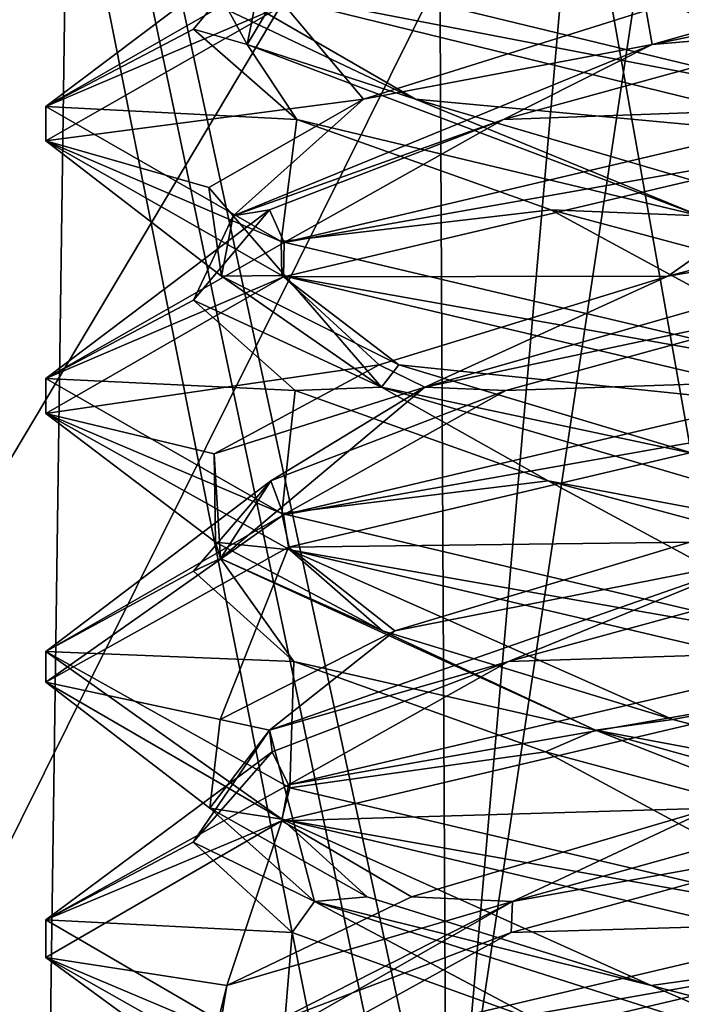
# Model space of a CAD drawing. Header units: millimetres. Extents: x -18.9 to 18.9, y -8.8 to 59.9.
# Tile 350 of 463: x -1.5 to -0.3, y 34.8 to 36.7. Entities that reach past the tile are written whole.
import ezdxf

# ---------------------------------------------------------------- set-up
doc = ezdxf.new("R2010")
doc.units = ezdxf.units.MM
doc.header["$LTSCALE"] = 65.185185
for name, color, linetype in [('1', 7, 'CONTINUOUS'), ('20', 7, 'CONTINUOUS'), ('3133', 7, 'CONTINUOUS'), ('3199', 7, 'CONTINUOUS'), ('3200', 7, 'CONTINUOUS'), ('3201', 7, 'CONTINUOUS'), ('3202', 7, 'CONTINUOUS'), ('3203', 7, 'CONTINUOUS'), ('3204', 7, 'CONTINUOUS'), ('3205', 7, 'CONTINUOUS'), ('3206', 7, 'CONTINUOUS'), ('3207', 7, 'CONTINUOUS'), ('3208', 7, 'CONTINUOUS'), ('3209', 7, 'CONTINUOUS'), ('3210', 7, 'CONTINUOUS'), ('461', 7, 'CONTINUOUS'), ('527', 7, 'CONTINUOUS'), ('532', 7, 'CONTINUOUS'), ('831', 7, 'CONTINUOUS')]:
    doc.layers.add(name, color=color, linetype=linetype)

msp = doc.modelspace()

# ---------------------------------------------------------------- linework, layer by layer
at = {"layer": '1', "color": 7, "linetype": 'Continuous'}
for points in [[(-0.7633, 34.4, -17.3832), (-5.1701, 34.4, -16.6141), (-0.8483, 50.9109, -17.3793), (-0.7633, 34.4, -17.3832)], [(-0.8483, 50.9109, -17.3793), (-5.1701, 34.4, -16.6141), (-3.6937, 50.9106, -17.0034), (-0.8483, 50.9109, -17.3793)], [(1.7202, 50.9108, -17.3148), (-0.7633, 34.4, -17.3832), (-0.8483, 50.9109, -17.3793), (1.7202, 50.9108, -17.3148)], [(3.694, 34.4, -17.0034), (-0.7633, 34.4, -17.3832), (1.7202, 50.9108, -17.3148), (3.694, 34.4, -17.0034)], [(-3.8845, 32.6, 16.9605), (-0.5737, 32.6, 17.3906), (-2.778, 43.6898, 17.1768), (-3.8845, 32.6, 16.9605)], [(-2.778, 43.6898, 17.1768), (-0.5737, 32.6, 17.3906), (0.833, 43.5761, 17.38), (-2.778, 43.6898, 17.1768)], [(-0.5737, 32.6, 17.3906), (2.7607, 32.6, 17.1796), (0.833, 43.5761, 17.38), (-0.5737, 32.6, 17.3906)]]:
    msp.add_3dface(points, dxfattribs=at)
at = {"layer": '20', "color": 7, "linetype": 'Continuous'}
for points in [[(-2.7681, 37.9345, -14.8684), (-2.8526, 34.593, -14.9536), (-1.3992, 41.407, -15.9712), (-2.7681, 37.9345, -14.8684)], [(-1.3992, 41.407, -15.9712), (-2.8526, 34.593, -14.9536), (-1.494, 34.593, -16.1898), (-1.3992, 41.407, -15.9712)], [(0.3118, 34.593, -16.526), (-1.3992, 41.407, -15.9712), (-1.494, 34.593, -16.1898), (0.3118, 34.593, -16.526)], [(0.3206, 41.407, -16.286), (-1.3992, 41.407, -15.9712), (0.3118, 34.593, -16.526), (0.3206, 41.407, -16.286)]]:
    msp.add_3dface(points, dxfattribs=at)
at = {"layer": '3133', "color": 7, "linetype": 'Continuous'}
for points in [[(-1.1582, 36.7808, -14.2532), (0, 36.5, -14.8), (-1.196, 36.7312, -14.2053), (-1.1582, 36.7808, -14.2532)], [(-1.5, 36.4999, -13.3004), (-1.0616, 36.6872, -12.2403), (-1.067, 36.7481, -12.2457), (-1.5, 36.4999, -13.3004)], [(-1.196, 36.7312, -14.2053), (0, 36.5, -14.8), (0, 36.4375, -14.8), (-1.196, 36.7312, -14.2053)], [(-1.5, 36.437, -13.3023), (-1.0616, 36.6872, -12.2403), (-1.5, 36.4999, -13.3004), (-1.5, 36.437, -13.3023)], [(-1.067, 36.2519, -14.3543), (-1.5, 36.437, -13.3023), (-1.5, 36.4999, -13.3004), (-1.067, 36.2519, -14.3543)], [(0, 36.4375, -11.8), (0, 36.5, -11.8), (-1.0616, 36.2497, -12.2403), (0, 36.4375, -11.8)], [(-1.0661, 36.1891, -14.3552), (-1.5, 36.437, -13.3023), (-1.067, 36.2519, -14.3543), (-1.0661, 36.1891, -14.3552)], [(-1.0631, 36.1868, -12.2417), (0, 36.4375, -11.8), (-1.0616, 36.2497, -12.2403), (-1.0631, 36.1868, -12.2417)], [(-1.5, 35.9995, -13.3023), (-1.0631, 36.1868, -12.2417), (-1.0616, 36.2497, -12.2403), (-1.5, 35.9995, -13.3023)], [(0, 36, -14.8), (-1.0661, 36.1891, -14.3552), (-1.067, 36.2519, -14.3543), (0, 36, -14.8)], [(-1.5, 35.9352, -13.311), (-1.0631, 36.1868, -12.2417), (-1.5, 35.9995, -13.3023), (-1.5, 35.9352, -13.311)], [(0, 35.9375, -14.8), (-1.0661, 36.1891, -14.3552), (0, 36, -14.8), (0, 35.9375, -14.8)], [(-1.0661, 35.7516, -14.3552), (-1.5, 35.9352, -13.311), (-1.5, 35.9995, -13.3023), (-1.0661, 35.7516, -14.3552)], [(0, 35.9375, -11.8), (0, 36, -11.8), (-1.0631, 35.7493, -12.2417), (0, 35.9375, -11.8)], [(-1.0509, 35.6846, -14.3703), (-1.5, 35.9352, -13.311), (-1.0661, 35.7516, -14.3552), (-1.0509, 35.6846, -14.3703)], [(-1.0534, 35.6897, -12.2321), (0, 35.9375, -11.8), (-1.0631, 35.7493, -12.2417), (-1.0534, 35.6897, -12.2321)], [(-1.5, 35.4977, -13.311), (-1.4999, 35.4414, -13.2814), (-1.0631, 35.7493, -12.2417), (-1.5, 35.4977, -13.311)], [(-1.4999, 35.4414, -13.2814), (-1.0534, 35.6897, -12.2321), (-1.0631, 35.7493, -12.2417), (-1.4999, 35.4414, -13.2814)], [(0, 35.5, -14.8), (-1.0509, 35.6846, -14.3703), (-1.0661, 35.7516, -14.3552), (0, 35.5, -14.8)], [(0, 35.4375, -14.8), (-1.0509, 35.6846, -14.3703), (0, 35.5, -14.8), (0, 35.4375, -14.8)], [(-1.0657, 35.189, -14.3556), (-1.4999, 35.4414, -13.2814), (-1.5, 35.4977, -13.311), (-1.0657, 35.189, -14.3556)], [(-1.0509, 35.2471, -14.3703), (-1.0657, 35.189, -14.3556), (-1.5, 35.4977, -13.311), (-1.0509, 35.2471, -14.3703)], [(0, 35.4375, -11.8), (0, 35.5, -11.8), (-1.0534, 35.2522, -12.2321), (0, 35.4375, -11.8)], [(-1.0657, 35.186, -12.2444), (0, 35.4375, -11.8), (-1.0534, 35.2522, -12.2321), (-1.0657, 35.186, -12.2444)], [(-1.4999, 35.0039, -13.2814), (-1.0657, 35.186, -12.2444), (-1.0534, 35.2522, -12.2321), (-1.4999, 35.0039, -13.2814)], [(0, 35, -14.8), (-1.0657, 35.189, -14.3556), (-1.0509, 35.2471, -14.3703), (0, 35, -14.8)], [(0, 34.9375, -14.8), (-1.0657, 35.189, -14.3556), (0, 35, -14.8), (0, 34.9375, -14.8)], [(-1.5, 34.935, -13.3116), (-1.0657, 35.186, -12.2444), (-1.4999, 35.0039, -13.2814), (-1.5, 34.935, -13.3116)], [(-1.0657, 34.7515, -14.3556), (-1.5, 34.935, -13.3116), (-1.4999, 35.0039, -13.2814), (-1.0657, 34.7515, -14.3556)], [(0, 34.9375, -11.8), (0, 35, -11.8), (-1.0657, 34.7485, -12.2444), (0, 34.9375, -11.8)], [(-1.0654, 34.6889, -14.3559), (-1.5, 34.935, -13.3116), (-1.0657, 34.7515, -14.3556), (-1.0654, 34.6889, -14.3559)], [(-1.068, 34.6853, -12.2467), (0, 34.9375, -11.8), (-1.0657, 34.7485, -12.2444), (-1.068, 34.6853, -12.2467)]]:
    msp.add_3dface(points, dxfattribs=at)
at = {"layer": '3199', "color": 7, "linetype": 'Continuous'}
for points in [[(-1.5, 36.4999, -13.3004), (-1.067, 36.7481, -12.2457), (-1.091, 36.8087, -12.7335), (-1.5, 36.4999, -13.3004)], [(-1.2282, 36.6425, -13.353), (-1.5, 36.4999, -13.3004), (-1.091, 36.8087, -12.7335), (-1.2282, 36.6425, -13.353)], [(-1.0381, 36.4763, -13.9585), (-1.5, 36.4999, -13.3004), (-1.2282, 36.6425, -13.353), (-1.0381, 36.4763, -13.9585)], [(-1.067, 36.2519, -14.3543), (-1.5, 36.4999, -13.3004), (-1.0381, 36.4763, -13.9585), (-1.067, 36.2519, -14.3543)], [(-0.5714, 36.3101, -14.3885), (-1.067, 36.2519, -14.3543), (-1.0381, 36.4763, -13.9585), (-0.5714, 36.3101, -14.3885)], [(0, 36, -14.8), (-1.067, 36.2519, -14.3543), (-0.5714, 36.3101, -14.3885), (0, 36, -14.8)], [(0.0476, 36.1439, -14.5284), (0, 36, -14.8), (-0.5714, 36.3101, -14.3885), (0.0476, 36.1439, -14.5284)], [(-0.6445, 34.9806, -12.2531), (0, 35, -11.8), (-0.0366, 35.1468, -12.0712), (-0.6445, 34.9806, -12.2531)], [(-1.0657, 34.7485, -12.2444), (0, 35, -11.8), (-0.6445, 34.9806, -12.2531), (-1.0657, 34.7485, -12.2444)], [(-1.0807, 34.8144, -12.7141), (-1.0657, 34.7485, -12.2444), (-0.6445, 34.9806, -12.2531), (-1.0807, 34.8144, -12.7141)]]:
    msp.add_3dface(points, dxfattribs=at)
at = {"layer": '3200', "color": 7, "linetype": 'Continuous'}
for points in [[(-1.1295, 36.6142, -13.6848), (-0.9411, 36.9295, -12.5664), (-1.1639, 36.6769, -13.6959), (-1.1295, 36.6142, -13.6848)], [(-1.091, 36.8087, -12.7335), (-0.9411, 36.9295, -12.5664), (-1.1295, 36.6142, -13.6848), (-1.091, 36.8087, -12.7335)], [(-1.2282, 36.6425, -13.353), (-1.091, 36.8087, -12.7335), (-1.1295, 36.6142, -13.6848), (-1.2282, 36.6425, -13.353)], [(-0.8204, 36.5138, -14.2156), (-1.1295, 36.6142, -13.6848), (-1.1639, 36.6769, -13.6959), (-0.8204, 36.5138, -14.2156)], [(-1.0381, 36.4763, -13.9585), (-1.2282, 36.6425, -13.353), (-1.1295, 36.6142, -13.6848), (-1.0381, 36.4763, -13.9585)], [(-1.0381, 36.4763, -13.9585), (-1.1295, 36.6142, -13.6848), (-0.2976, 36.299, -14.4556), (-1.0381, 36.4763, -13.9585)], [(-0.2976, 36.299, -14.4556), (-1.1295, 36.6142, -13.6848), (-0.8204, 36.5138, -14.2156), (-0.2976, 36.299, -14.4556)], [(-0.2663, 36.3508, -14.5002), (-0.2976, 36.299, -14.4556), (-0.8204, 36.5138, -14.2156), (-0.2663, 36.3508, -14.5002)], [(-0.5714, 36.3101, -14.3885), (-1.0381, 36.4763, -13.9585), (-0.2976, 36.299, -14.4556), (-0.5714, 36.3101, -14.3885)], [(0.0476, 36.1439, -14.5284), (-0.5714, 36.3101, -14.3885), (-0.2976, 36.299, -14.4556), (0.0476, 36.1439, -14.5284)], [(-0.0366, 35.1468, -12.0712), (0.4893, 35.3532, -12.2116), (-0.6419, 35.038, -12.294), (-0.0366, 35.1468, -12.0712)], [(-0.6419, 35.038, -12.294), (0.4893, 35.3532, -12.2116), (-0.2756, 35.2093, -12.1019), (-0.6419, 35.038, -12.294)], [(-0.8275, 35.0462, -12.3908), (-0.6419, 35.038, -12.294), (-0.2756, 35.2093, -12.1019), (-0.8275, 35.0462, -12.3908)], [(-0.6445, 34.9806, -12.2531), (-0.0366, 35.1468, -12.0712), (-0.6419, 35.038, -12.294), (-0.6445, 34.9806, -12.2531)], [(-1.1669, 34.8831, -12.9132), (-0.6419, 35.038, -12.294), (-0.8275, 35.0462, -12.3908), (-1.1669, 34.8831, -12.9132)], [(-1.0807, 34.8144, -12.7141), (-0.6419, 35.038, -12.294), (-1.1932, 34.7227, -13.2851), (-1.0807, 34.8144, -12.7141)], [(-1.1932, 34.7227, -13.2851), (-0.6419, 35.038, -12.294), (-1.1669, 34.8831, -12.9132), (-1.1932, 34.7227, -13.2851)], [(-1.0807, 34.8144, -12.7141), (-0.6445, 34.9806, -12.2531), (-0.6419, 35.038, -12.294), (-1.0807, 34.8144, -12.7141)], [(-1.2067, 34.7201, -13.5348), (-1.1932, 34.7227, -13.2851), (-1.1669, 34.8831, -12.9132), (-1.2067, 34.7201, -13.5348)]]:
    msp.add_3dface(points, dxfattribs=at)
at = {"layer": '3201', "color": 7, "linetype": 'Continuous'}
for points in [[(-1.196, 36.7312, -14.2053), (0, 36.4375, -14.8), (-0.8204, 36.5138, -14.2156), (-1.196, 36.7312, -14.2053)], [(-1.196, 36.7312, -14.2053), (-0.8204, 36.5138, -14.2156), (-1.1639, 36.6769, -13.6959), (-1.196, 36.7312, -14.2053)], [(0, 36.4375, -14.8), (-0.2663, 36.3508, -14.5002), (-0.8204, 36.5138, -14.2156), (0, 36.4375, -14.8)], [(0, 35.4375, -11.8), (-1.0657, 35.186, -12.2444), (-0.2756, 35.2093, -12.1019), (0, 35.4375, -11.8)], [(-1.0657, 35.186, -12.2444), (-0.8275, 35.0462, -12.3908), (-0.2756, 35.2093, -12.1019), (-1.0657, 35.186, -12.2444)], [(-1.0657, 35.186, -12.2444), (-1.5, 34.935, -13.3116), (-1.1669, 34.8831, -12.9132), (-1.0657, 35.186, -12.2444)], [(-1.0657, 35.186, -12.2444), (-1.1669, 34.8831, -12.9132), (-0.8275, 35.0462, -12.3908), (-1.0657, 35.186, -12.2444)], [(-1.5, 34.935, -13.3116), (-1.0654, 34.6889, -14.3559), (-1.2067, 34.7201, -13.5348), (-1.5, 34.935, -13.3116)], [(-1.5, 34.935, -13.3116), (-1.2067, 34.7201, -13.5348), (-1.1669, 34.8831, -12.9132), (-1.5, 34.935, -13.3116)]]:
    msp.add_3dface(points, dxfattribs=at)
at = {"layer": '3202', "color": 7, "linetype": 'Continuous'}
for points in [[(0, 36.5, -14.8), (-1.1582, 36.7808, -14.2532), (-0.5665, 36.8087, -14.391), (0, 36.5, -14.8)], [(0.053, 36.6425, -14.5282), (0, 36.5, -14.8), (-0.5665, 36.8087, -14.391), (0.053, 36.6425, -14.5282)], [(-0.6492, 35.4792, -12.256), (0, 35.5, -11.8), (-0.0421, 35.6454, -12.0714), (-0.6492, 35.4792, -12.256)], [(-1.0534, 35.2522, -12.2321), (0, 35.5, -11.8), (-0.6492, 35.4792, -12.256), (-1.0534, 35.2522, -12.2321)], [(-1.0834, 35.313, -12.7189), (-1.0534, 35.2522, -12.2321), (-0.6492, 35.4792, -12.256), (-1.0834, 35.313, -12.7189)], [(-1.4999, 35.0039, -13.2814), (-1.0534, 35.2522, -12.2321), (-1.0834, 35.313, -12.7189), (-1.4999, 35.0039, -13.2814)], [(-1.2288, 35.1468, -13.3366), (-1.4999, 35.0039, -13.2814), (-1.0834, 35.313, -12.7189), (-1.2288, 35.1468, -13.3366)], [(-1.0469, 34.9806, -13.9445), (-1.4999, 35.0039, -13.2814), (-1.2288, 35.1468, -13.3366), (-1.0469, 34.9806, -13.9445)], [(-1.0657, 34.7515, -14.3556), (-1.4999, 35.0039, -13.2814), (-1.0469, 34.9806, -13.9445), (-1.0657, 34.7515, -14.3556)], [(-0.5859, 34.8144, -14.3807), (-1.0657, 34.7515, -14.3556), (-1.0469, 34.9806, -13.9445), (-0.5859, 34.8144, -14.3807)]]:
    msp.add_3dface(points, dxfattribs=at)
at = {"layer": '3203', "color": 7, "linetype": 'Continuous'}
for points in [[(-0.5665, 36.8087, -14.391), (-0.7334, 36.9294, -14.2413), (0.385, 36.6142, -14.4295), (-0.5665, 36.8087, -14.391)], [(0.385, 36.6142, -14.4295), (-0.7334, 36.9294, -14.2413), (0.3959, 36.6769, -14.4639), (0.385, 36.6142, -14.4295)], [(0.053, 36.6425, -14.5282), (-0.5665, 36.8087, -14.391), (0.385, 36.6142, -14.4295), (0.053, 36.6425, -14.5282)], [(-0.8579, 35.5354, -12.4194), (-0.1878, 35.6684, -12.1216), (-0.3161, 35.6985, -12.112), (-0.8579, 35.5354, -12.4194)], [(-0.6492, 35.4792, -12.256), (-0.1878, 35.6684, -12.1216), (-1.0884, 35.3532, -12.8109), (-0.6492, 35.4792, -12.256)], [(-1.0884, 35.3532, -12.8109), (-0.1878, 35.6684, -12.1216), (-0.8579, 35.5354, -12.4194), (-1.0884, 35.3532, -12.8109)], [(-0.6492, 35.4792, -12.256), (-0.0421, 35.6454, -12.0714), (-0.1878, 35.6684, -12.1216), (-0.6492, 35.4792, -12.256)], [(-1.1794, 35.3723, -12.953), (-1.0884, 35.3532, -12.8109), (-0.8579, 35.5354, -12.4194), (-1.1794, 35.3723, -12.953)], [(-1.0834, 35.313, -12.7189), (-0.6492, 35.4792, -12.256), (-1.0884, 35.3532, -12.8109), (-1.0834, 35.313, -12.7189)], [(-1.1981, 35.2093, -13.5756), (-1.0884, 35.3532, -12.8109), (-1.1794, 35.3723, -12.953), (-1.1981, 35.2093, -13.5756)], [(-1.2288, 35.1468, -13.3366), (-1.0834, 35.313, -12.7189), (-1.0884, 35.3532, -12.8109), (-1.2288, 35.1468, -13.3366)], [(-1.2288, 35.1468, -13.3366), (-1.0884, 35.3532, -12.8109), (-1.0059, 35.0379, -13.942), (-1.2288, 35.1468, -13.3366)], [(-1.0059, 35.0379, -13.942), (-1.0884, 35.3532, -12.8109), (-1.1981, 35.2093, -13.5756), (-1.0059, 35.0379, -13.942)], [(-0.9092, 35.0462, -14.1275), (-1.0059, 35.0379, -13.942), (-1.1981, 35.2093, -13.5756), (-0.9092, 35.0462, -14.1275)], [(-1.0469, 34.9806, -13.9445), (-1.2288, 35.1468, -13.3366), (-1.0059, 35.0379, -13.942), (-1.0469, 34.9806, -13.9445)], [(-0.3868, 34.8831, -14.4669), (-1.0059, 35.0379, -13.942), (-0.9092, 35.0462, -14.1275), (-0.3868, 34.8831, -14.4669)], [(-0.5859, 34.8144, -14.3807), (-1.0469, 34.9806, -13.9445), (-1.0059, 35.0379, -13.942), (-0.5859, 34.8144, -14.3807)], [(-0.5859, 34.8144, -14.3807), (-1.0059, 35.0379, -13.942), (-0.0147, 34.7227, -14.4932), (-0.5859, 34.8144, -14.3807)], [(-0.0147, 34.7227, -14.4932), (-1.0059, 35.0379, -13.942), (-0.3868, 34.8831, -14.4669), (-0.0147, 34.7227, -14.4932)], [(0.2348, 34.7201, -14.5067), (-0.0147, 34.7227, -14.4932), (-0.3868, 34.8831, -14.4669), (0.2348, 34.7201, -14.5067)]]:
    msp.add_3dface(points, dxfattribs=at)
at = {"layer": '3204', "color": 7, "linetype": 'Continuous'}
for points in [[(0, 35.9375, -11.8), (-1.0534, 35.6897, -12.2321), (-0.3161, 35.6985, -12.112), (0, 35.9375, -11.8)], [(-1.0534, 35.6897, -12.2321), (-0.8579, 35.5354, -12.4194), (-0.3161, 35.6985, -12.112), (-1.0534, 35.6897, -12.2321)], [(-1.0534, 35.6897, -12.2321), (-1.4999, 35.4414, -13.2814), (-1.1794, 35.3723, -12.953), (-1.0534, 35.6897, -12.2321)], [(-1.0534, 35.6897, -12.2321), (-1.1794, 35.3723, -12.953), (-0.8579, 35.5354, -12.4194), (-1.0534, 35.6897, -12.2321)], [(-1.4999, 35.4414, -13.2814), (-1.0657, 35.189, -14.3556), (-1.1981, 35.2093, -13.5756), (-1.4999, 35.4414, -13.2814)], [(-1.4999, 35.4414, -13.2814), (-1.1981, 35.2093, -13.5756), (-1.1794, 35.3723, -12.953), (-1.4999, 35.4414, -13.2814)], [(-1.0657, 35.189, -14.3556), (-0.9092, 35.0462, -14.1275), (-1.1981, 35.2093, -13.5756), (-1.0657, 35.189, -14.3556)], [(-1.0657, 35.189, -14.3556), (0, 34.9375, -14.8), (-0.3868, 34.8831, -14.4669), (-1.0657, 35.189, -14.3556)], [(-1.0657, 35.189, -14.3556), (-0.3868, 34.8831, -14.4669), (-0.9092, 35.0462, -14.1275), (-1.0657, 35.189, -14.3556)], [(0, 34.9375, -14.8), (0.2348, 34.7201, -14.5067), (-0.3868, 34.8831, -14.4669), (0, 34.9375, -14.8)]]:
    msp.add_3dface(points, dxfattribs=at)
at = {"layer": '3205', "color": 7, "linetype": 'Continuous'}
for points in [[(-0.6539, 35.9777, -12.2589), (0, 36, -11.8), (-0.0476, 36.1439, -12.0716), (-0.6539, 35.9777, -12.2589)], [(-1.0631, 35.7493, -12.2417), (0, 36, -11.8), (-0.6539, 35.9777, -12.2589), (-1.0631, 35.7493, -12.2417)], [(-1.0859, 35.8115, -12.7237), (-1.0631, 35.7493, -12.2417), (-0.6539, 35.9777, -12.2589), (-1.0859, 35.8115, -12.7237)], [(-1.5, 35.4977, -13.311), (-1.0631, 35.7493, -12.2417), (-1.0859, 35.8115, -12.7237), (-1.5, 35.4977, -13.311)], [(-1.2286, 35.6454, -13.3421), (-1.5, 35.4977, -13.311), (-1.0859, 35.8115, -12.7237), (-1.2286, 35.6454, -13.3421)], [(-1.044, 35.4792, -13.9492), (-1.5, 35.4977, -13.311), (-1.2286, 35.6454, -13.3421), (-1.044, 35.4792, -13.9492)], [(-1.0509, 35.2471, -14.3703), (-1.5, 35.4977, -13.311), (-1.044, 35.4792, -13.9492), (-1.0509, 35.2471, -14.3703)], [(-0.5811, 35.313, -14.3834), (-1.0509, 35.2471, -14.3703), (-1.044, 35.4792, -13.9492), (-0.5811, 35.313, -14.3834)], [(0, 35, -14.8), (-1.0509, 35.2471, -14.3703), (-0.5811, 35.313, -14.3834), (0, 35, -14.8)], [(0.0366, 35.1468, -14.5288), (0, 35, -14.8), (-0.5811, 35.313, -14.3834), (0.0366, 35.1468, -14.5288)]]:
    msp.add_3dface(points, dxfattribs=at)
at = {"layer": '3206', "color": 7, "linetype": 'Continuous'}
for points in [[(-0.3562, 36.1877, -12.1234), (0.2976, 36.299, -12.1444), (0.2663, 36.3508, -12.0998), (-0.3562, 36.1877, -12.1234)], [(-0.0476, 36.1439, -12.0716), (0.2976, 36.299, -12.1444), (-0.8031, 35.9837, -12.4174), (-0.0476, 36.1439, -12.0716)], [(-0.8031, 35.9837, -12.4174), (0.2976, 36.299, -12.1444), (-0.3562, 36.1877, -12.1234), (-0.8031, 35.9837, -12.4174)], [(-0.8872, 36.0246, -12.449), (-0.8031, 35.9837, -12.4174), (-0.3562, 36.1877, -12.1234), (-0.8872, 36.0246, -12.449)], [(-0.6539, 35.9777, -12.2589), (-0.0476, 36.1439, -12.0716), (-0.8031, 35.9837, -12.4174), (-0.6539, 35.9777, -12.2589)], [(-1.1905, 35.8615, -12.9932), (-0.8031, 35.9837, -12.4174), (-0.8872, 36.0246, -12.449), (-1.1905, 35.8615, -12.9932)], [(-1.1784, 35.6685, -13.4877), (-0.8031, 35.9837, -12.4174), (-1.1905, 35.8615, -12.9932), (-1.1784, 35.6685, -13.4877)], [(-1.0859, 35.8115, -12.7237), (-0.8031, 35.9837, -12.4174), (-1.1784, 35.6685, -13.4877), (-1.0859, 35.8115, -12.7237)], [(-1.0859, 35.8115, -12.7237), (-0.6539, 35.9777, -12.2589), (-0.8031, 35.9837, -12.4174), (-1.0859, 35.8115, -12.7237)], [(-1.188, 35.6985, -13.6161), (-1.1784, 35.6685, -13.4877), (-1.1905, 35.8615, -12.9932), (-1.188, 35.6985, -13.6161)], [(-1.2286, 35.6454, -13.3421), (-1.0859, 35.8115, -12.7237), (-1.1784, 35.6685, -13.4877), (-1.2286, 35.6454, -13.3421)], [(-0.8806, 35.5354, -14.1579), (-1.1784, 35.6685, -13.4877), (-1.188, 35.6985, -13.6161), (-0.8806, 35.5354, -14.1579)], [(-1.044, 35.4792, -13.9492), (-1.2286, 35.6454, -13.3421), (-1.1784, 35.6685, -13.4877), (-1.044, 35.4792, -13.9492)], [(-1.044, 35.4792, -13.9492), (-1.1784, 35.6685, -13.4877), (-0.4893, 35.3532, -14.3884), (-1.044, 35.4792, -13.9492)], [(-0.4893, 35.3532, -14.3884), (-1.1784, 35.6685, -13.4877), (-0.8806, 35.5354, -14.1579), (-0.4893, 35.3532, -14.3884)], [(-0.347, 35.3723, -14.4794), (-0.4893, 35.3532, -14.3884), (-0.8806, 35.5354, -14.1579), (-0.347, 35.3723, -14.4794)], [(-0.5811, 35.313, -14.3834), (-1.044, 35.4792, -13.9492), (-0.4893, 35.3532, -14.3884), (-0.5811, 35.313, -14.3834)], [(0.2756, 35.2093, -14.4981), (-0.4893, 35.3532, -14.3884), (-0.347, 35.3723, -14.4794), (0.2756, 35.2093, -14.4981)], [(0.0366, 35.1468, -14.5288), (-0.5811, 35.313, -14.3834), (-0.4893, 35.3532, -14.3884), (0.0366, 35.1468, -14.5288)], [(0.0366, 35.1468, -14.5288), (-0.4893, 35.3532, -14.3884), (0.6419, 35.038, -14.306), (0.0366, 35.1468, -14.5288)], [(0.6419, 35.038, -14.306), (-0.4893, 35.3532, -14.3884), (0.2756, 35.2093, -14.4981), (0.6419, 35.038, -14.306)]]:
    msp.add_3dface(points, dxfattribs=at)
at = {"layer": '3207', "color": 7, "linetype": 'Continuous'}
for points in [[(0, 36.4375, -11.8), (-1.0631, 36.1868, -12.2417), (-0.3562, 36.1877, -12.1234), (0, 36.4375, -11.8)], [(0, 36.4375, -11.8), (-0.3562, 36.1877, -12.1234), (0.2663, 36.3508, -12.0998), (0, 36.4375, -11.8)], [(-1.0631, 36.1868, -12.2417), (-1.5, 35.9352, -13.311), (-0.8872, 36.0246, -12.449), (-1.0631, 36.1868, -12.2417)], [(-1.0631, 36.1868, -12.2417), (-0.8872, 36.0246, -12.449), (-0.3562, 36.1877, -12.1234), (-1.0631, 36.1868, -12.2417)], [(-1.5, 35.9352, -13.311), (-1.1905, 35.8615, -12.9932), (-0.8872, 36.0246, -12.449), (-1.5, 35.9352, -13.311)], [(-1.5, 35.9352, -13.311), (-1.0509, 35.6846, -14.3703), (-1.188, 35.6985, -13.6161), (-1.5, 35.9352, -13.311)], [(-1.5, 35.9352, -13.311), (-1.188, 35.6985, -13.6161), (-1.1905, 35.8615, -12.9932), (-1.5, 35.9352, -13.311)], [(-1.0509, 35.6846, -14.3703), (-0.8806, 35.5354, -14.1579), (-1.188, 35.6985, -13.6161), (-1.0509, 35.6846, -14.3703)], [(-1.0509, 35.6846, -14.3703), (0, 35.4375, -14.8), (-0.347, 35.3723, -14.4794), (-1.0509, 35.6846, -14.3703)], [(-1.0509, 35.6846, -14.3703), (-0.347, 35.3723, -14.4794), (-0.8806, 35.5354, -14.1579), (-1.0509, 35.6846, -14.3703)], [(0, 35.4375, -14.8), (0.2756, 35.2093, -14.4981), (-0.347, 35.3723, -14.4794), (0, 35.4375, -14.8)]]:
    msp.add_3dface(points, dxfattribs=at)
at = {"layer": '3208', "color": 7, "linetype": 'Continuous'}
for points in [[(-0.6585, 36.4763, -12.2619), (0, 36.5, -11.8), (-0.053, 36.6425, -12.0718), (-0.6585, 36.4763, -12.2619)], [(-1.0616, 36.2497, -12.2403), (0, 36.5, -11.8), (-0.6585, 36.4763, -12.2619), (-1.0616, 36.2497, -12.2403)], [(-1.0885, 36.3101, -12.7286), (-1.0616, 36.2497, -12.2403), (-0.6585, 36.4763, -12.2619), (-1.0885, 36.3101, -12.7286)], [(-1.5, 35.9995, -13.3023), (-1.0616, 36.2497, -12.2403), (-1.0885, 36.3101, -12.7286), (-1.5, 35.9995, -13.3023)], [(-1.2284, 36.1439, -13.3476), (-1.5, 35.9995, -13.3023), (-1.0885, 36.3101, -12.7286), (-1.2284, 36.1439, -13.3476)], [(-1.0411, 35.9777, -13.9539), (-1.5, 35.9995, -13.3023), (-1.2284, 36.1439, -13.3476), (-1.0411, 35.9777, -13.9539)], [(-1.0661, 35.7516, -14.3552), (-1.5, 35.9995, -13.3023), (-1.0411, 35.9777, -13.9539), (-1.0661, 35.7516, -14.3552)], [(-0.5763, 35.8115, -14.3859), (-1.0661, 35.7516, -14.3552), (-1.0411, 35.9777, -13.9539), (-0.5763, 35.8115, -14.3859)], [(0, 35.5, -14.8), (-1.0661, 35.7516, -14.3552), (-0.5763, 35.8115, -14.3859), (0, 35.5, -14.8)], [(0.0421, 35.6454, -14.5286), (0, 35.5, -14.8), (-0.5763, 35.8115, -14.3859), (0.0421, 35.6454, -14.5286)]]:
    msp.add_3dface(points, dxfattribs=at)
at = {"layer": '3209', "color": 7, "linetype": 'Continuous'}
for points in [[(-0.385, 36.6142, -12.1705), (0.7334, 36.9294, -12.3587), (-0.3959, 36.6769, -12.1361), (-0.385, 36.6142, -12.1705)], [(0.5665, 36.8087, -12.209), (0.7334, 36.9294, -12.3587), (-0.385, 36.6142, -12.1705), (0.5665, 36.8087, -12.209)], [(-0.053, 36.6425, -12.0718), (0.5665, 36.8087, -12.209), (-0.385, 36.6142, -12.1705), (-0.053, 36.6425, -12.0718)], [(-0.9156, 36.5138, -12.4796), (-0.385, 36.6142, -12.1705), (-0.3959, 36.6769, -12.1361), (-0.9156, 36.5138, -12.4796)], [(-0.6585, 36.4763, -12.2619), (-0.053, 36.6425, -12.0718), (-0.385, 36.6142, -12.1705), (-0.6585, 36.4763, -12.2619)], [(-0.6585, 36.4763, -12.2619), (-0.385, 36.6142, -12.1705), (-1.1556, 36.2989, -13.0026), (-0.6585, 36.4763, -12.2619)], [(-1.1556, 36.2989, -13.0026), (-0.385, 36.6142, -12.1705), (-0.9156, 36.5138, -12.4796), (-1.1556, 36.2989, -13.0026)], [(-1.2002, 36.3508, -13.0337), (-1.1556, 36.2989, -13.0026), (-0.9156, 36.5138, -12.4796), (-1.2002, 36.3508, -13.0337)], [(-1.0885, 36.3101, -12.7286), (-0.6585, 36.4763, -12.2619), (-1.1556, 36.2989, -13.0026), (-1.0885, 36.3101, -12.7286)], [(-1.1766, 36.1877, -13.6562), (-1.1556, 36.2989, -13.0026), (-1.2002, 36.3508, -13.0337), (-1.1766, 36.1877, -13.6562)], [(-1.2284, 36.1439, -13.3476), (-1.0885, 36.3101, -12.7286), (-1.1556, 36.2989, -13.0026), (-1.2284, 36.1439, -13.3476)], [(-1.2284, 36.1439, -13.3476), (-1.1556, 36.2989, -13.0026), (-0.8824, 35.9837, -14.1033), (-1.2284, 36.1439, -13.3476)], [(-0.8824, 35.9837, -14.1033), (-1.1556, 36.2989, -13.0026), (-1.1766, 36.1877, -13.6562), (-0.8824, 35.9837, -14.1033)], [(-0.851, 36.0246, -14.1872), (-0.8824, 35.9837, -14.1033), (-1.1766, 36.1877, -13.6562), (-0.851, 36.0246, -14.1872)], [(-1.0411, 35.9777, -13.9539), (-1.2284, 36.1439, -13.3476), (-0.8824, 35.9837, -14.1033), (-1.0411, 35.9777, -13.9539)], [(-0.3068, 35.8615, -14.4905), (-0.8824, 35.9837, -14.1033), (-0.851, 36.0246, -14.1872), (-0.3068, 35.8615, -14.4905)], [(-0.5763, 35.8115, -14.3859), (-1.0411, 35.9777, -13.9539), (-0.8824, 35.9837, -14.1033), (-0.5763, 35.8115, -14.3859)], [(-0.5763, 35.8115, -14.3859), (-0.8824, 35.9837, -14.1033), (0.1878, 35.6684, -14.4784), (-0.5763, 35.8115, -14.3859)], [(0.1878, 35.6684, -14.4784), (-0.8824, 35.9837, -14.1033), (-0.3068, 35.8615, -14.4905), (0.1878, 35.6684, -14.4784)], [(0.0421, 35.6454, -14.5286), (-0.5763, 35.8115, -14.3859), (0.1878, 35.6684, -14.4784), (0.0421, 35.6454, -14.5286)]]:
    msp.add_3dface(points, dxfattribs=at)
at = {"layer": '3210', "color": 7, "linetype": 'Continuous'}
for points in [[(-1.0616, 36.6872, -12.2403), (-1.5, 36.437, -13.3023), (-0.9156, 36.5138, -12.4796), (-1.0616, 36.6872, -12.2403)], [(-1.0616, 36.6872, -12.2403), (-0.9156, 36.5138, -12.4796), (-0.3959, 36.6769, -12.1361), (-1.0616, 36.6872, -12.2403)], [(-1.5, 36.437, -13.3023), (-1.2002, 36.3508, -13.0337), (-0.9156, 36.5138, -12.4796), (-1.5, 36.437, -13.3023)], [(-1.5, 36.437, -13.3023), (-1.0661, 36.1891, -14.3552), (-1.1766, 36.1877, -13.6562), (-1.5, 36.437, -13.3023)], [(-1.5, 36.437, -13.3023), (-1.1766, 36.1877, -13.6562), (-1.2002, 36.3508, -13.0337), (-1.5, 36.437, -13.3023)], [(-1.0661, 36.1891, -14.3552), (-0.851, 36.0246, -14.1872), (-1.1766, 36.1877, -13.6562), (-1.0661, 36.1891, -14.3552)], [(-1.0661, 36.1891, -14.3552), (0, 35.9375, -14.8), (-0.851, 36.0246, -14.1872), (-1.0661, 36.1891, -14.3552)], [(0, 35.9375, -14.8), (-0.3068, 35.8615, -14.4905), (-0.851, 36.0246, -14.1872), (0, 35.9375, -14.8)], [(0, 34.9375, -11.8), (-1.068, 34.6853, -12.2467), (-0.2348, 34.7201, -12.0933), (0, 34.9375, -11.8)]]:
    msp.add_3dface(points, dxfattribs=at)
at = {"layer": '461', "color": 7, "linetype": 'Continuous'}
for points in [[(1.9005, 41.6662, 16.1218), (-3.3885, 32.793, 16.1925), (-2.9717, 41.786, 15.9548), (1.9005, 41.6662, 16.1218)], [(1.9691, 32.793, 16.4257), (-3.3885, 32.793, 16.1925), (1.9005, 41.6662, 16.1218), (1.9691, 32.793, 16.4257)]]:
    msp.add_3dface(points, dxfattribs=at)
at = {"layer": '527', "color": 7, "linetype": 'Continuous'}
for points in [[(-1.9546, 32.793, 12.6431), (-1.7834, 44.1349, 12.2682), (0.2319, 32.793, 12.7912), (-1.9546, 32.793, 12.6431)], [(0.2319, 32.793, 12.7912), (-1.7834, 44.1349, 12.2682), (0.2817, 38.1733, 12.6022), (0.2319, 32.793, 12.7912)]]:
    msp.add_3dface(points, dxfattribs=at)
at = {"layer": '532', "color": 7, "linetype": 'Continuous'}
for points in [[(-2.9157, 43.1315, 13.7112), (-2.7348, 32.793, 13.3801), (-0.1435, 42.9114, 14.0093), (-2.9157, 43.1315, 13.7112)], [(-0.1435, 42.9114, 14.0093), (-2.7348, 32.793, 13.3801), (-0.1018, 38.098, 13.8416), (-0.1435, 42.9114, 14.0093)], [(-2.7348, 32.793, 13.3801), (-0.0554, 32.793, 13.6566), (-0.1018, 38.098, 13.8416), (-2.7348, 32.793, 13.3801)]]:
    msp.add_3dface(points, dxfattribs=at)
at = {"layer": '831', "color": 7, "linetype": 'Continuous'}
for points in [[(-0.7545, 34.4, -17.1834), (-4.3219, 50.9107, -16.6482), (-5.1107, 34.4, -16.4232), (-0.7545, 34.4, -17.1834)], [(0.6904, 50.9107, -17.1861), (-4.3219, 50.9107, -16.6482), (-0.7545, 34.4, -17.1834), (0.6904, 50.9107, -17.1861)], [(3.6515, 34.4, -16.8079), (0.6904, 50.9107, -17.1861), (-0.7545, 34.4, -17.1834), (3.6515, 34.4, -16.8079)], [(-0.4444, 32.6, 17.1943), (-3.7436, 32.6, 16.7877), (-2.7801, 43.6932, 16.9738), (-0.4444, 32.6, 17.1943)], [(1.8942, 43.6248, 17.0954), (-0.4444, 32.6, 17.1943), (-2.7801, 43.6932, 16.9738), (1.8942, 43.6248, 17.0954)], [(2.8759, 32.6, 16.9579), (-0.4444, 32.6, 17.1943), (1.8942, 43.6248, 17.0954), (2.8759, 32.6, 16.9579)]]:
    msp.add_3dface(points, dxfattribs=at)

doc.saveas('drawing.dxf')
